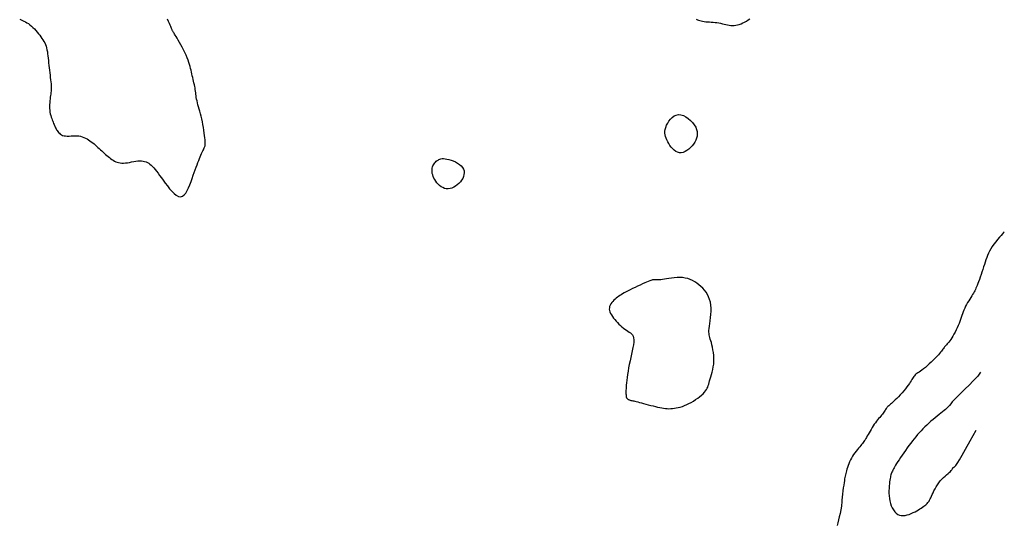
# Model space of a CAD drawing. Header units: millimetres. Extents: x 32690613 to 32693367, y 5343692 to 5344708.
# Tile 777 of 1009: x 32693302 to 32693335, y 5343980 to 5343997. Entities that reach past the tile are written whole.
import ezdxf

# ---------------------------------------------------------------- set-up
doc = ezdxf.new("R2010")
doc.units = ezdxf.units.MM
doc.header["$LTSCALE"] = 20
for name, color, linetype in [('02-DGM_HL_493.00', 102, 'Continuous'), ('02-DGM_HL_493.50', 112, 'Continuous'), ('02-DGM_HL_494.00', 122, 'Continuous')]:
    doc.layers.add(name, color=color, linetype=linetype)

msp = doc.modelspace()

# ---------------------------------------------------------------- linework, layer by layer
at = {"layer": '02-DGM_HL_493.00', "elevation": 493, "flags": 128}
for points in [[(32693324.664, 5343996.755), (32693324.706, 5343996.738), (32693324.748, 5343996.722), (32693324.792, 5343996.709), (32693324.838, 5343996.697), (32693324.886, 5343996.688), (32693324.938, 5343996.68), (32693324.993, 5343996.674), (32693325.053, 5343996.669), (32693325.115, 5343996.664), (32693325.178, 5343996.66), (32693325.243, 5343996.654), (32693325.309, 5343996.648), (32693325.374, 5343996.641), (32693325.438, 5343996.631), (32693325.5, 5343996.619), (32693325.56, 5343996.605), (32693325.619, 5343996.59), (32693325.677, 5343996.576), (32693325.735, 5343996.563), (32693325.791, 5343996.553), (32693325.848, 5343996.546), (32693325.905, 5343996.543), (32693325.962, 5343996.545), (32693326.02, 5343996.552), (32693326.078, 5343996.565), (32693326.137, 5343996.582), (32693326.196, 5343996.604), (32693326.255, 5343996.63), (32693326.316, 5343996.66), (32693326.377, 5343996.694), (32693326.438, 5343996.732), (32693326.5, 5343996.773)], [(32693301.58, 5343996.757), (32693301.627, 5343996.735), (32693301.676, 5343996.713), (32693301.725, 5343996.691), (32693301.775, 5343996.667), (32693301.826, 5343996.639), (32693301.877, 5343996.607), (32693301.929, 5343996.568), (32693301.98, 5343996.524), (32693302.031, 5343996.476), (32693302.081, 5343996.425), (32693302.129, 5343996.372), (32693302.176, 5343996.317), (32693302.221, 5343996.263), (32693302.264, 5343996.209), (32693302.304, 5343996.157), (32693302.34, 5343996.105), (32693302.374, 5343996.054), (32693302.405, 5343996.003), (32693302.433, 5343995.951), (32693302.458, 5343995.897), (32693302.479, 5343995.84), (32693302.497, 5343995.78), (32693302.512, 5343995.716), (32693302.524, 5343995.649), (32693302.534, 5343995.578), (32693302.543, 5343995.504), (32693302.55, 5343995.427), (32693302.558, 5343995.348), (32693302.565, 5343995.267), (32693302.573, 5343995.184), (32693302.583, 5343995.1), (32693302.593, 5343995.016), (32693302.604, 5343994.933), (32693302.615, 5343994.851), (32693302.625, 5343994.771), (32693302.635, 5343994.696), (32693302.643, 5343994.624), (32693302.649, 5343994.559), (32693302.653, 5343994.5), (32693302.655, 5343994.446), (32693302.655, 5343994.395), (32693302.653, 5343994.348), (32693302.649, 5343994.301), (32693302.644, 5343994.254), (32693302.639, 5343994.205), (32693302.632, 5343994.153), (32693302.625, 5343994.097), (32693302.618, 5343994.038), (32693302.612, 5343993.975), (32693302.606, 5343993.911), (32693302.602, 5343993.846), (32693302.601, 5343993.78), (32693302.602, 5343993.715), (32693302.606, 5343993.652), (32693302.614, 5343993.591), (32693302.626, 5343993.532), (32693302.639, 5343993.476), (32693302.655, 5343993.423), (32693302.672, 5343993.373), (32693302.689, 5343993.326), (32693302.706, 5343993.282), (32693302.723, 5343993.242), (32693302.738, 5343993.205), (32693302.752, 5343993.171), (32693302.766, 5343993.139), (32693302.779, 5343993.108), (32693302.793, 5343993.079), (32693302.807, 5343993.05), (32693302.823, 5343993.021), (32693302.84, 5343992.991), (32693302.86, 5343992.96), (32693302.882, 5343992.929), (32693302.906, 5343992.898), (32693302.935, 5343992.868), (32693302.967, 5343992.841), (32693303.004, 5343992.817), (32693303.046, 5343992.798), (32693303.094, 5343992.784), (32693303.147, 5343992.777), (32693303.205, 5343992.774), (32693303.267, 5343992.775), (32693303.332, 5343992.778), (32693303.398, 5343992.781), (32693303.465, 5343992.783), (32693303.531, 5343992.782), (32693303.595, 5343992.776), (32693303.656, 5343992.765), (32693303.715, 5343992.749), (32693303.771, 5343992.729), (32693303.825, 5343992.704), (32693303.878, 5343992.676), (32693303.928, 5343992.645), (32693303.977, 5343992.611), (32693304.025, 5343992.576), (32693304.072, 5343992.54), (32693304.118, 5343992.503), (32693304.163, 5343992.465), (32693304.207, 5343992.426), (32693304.251, 5343992.387), (32693304.295, 5343992.348), (32693304.339, 5343992.308), (32693304.382, 5343992.268), (32693304.425, 5343992.228), (32693304.468, 5343992.188), (32693304.512, 5343992.149), (32693304.555, 5343992.111), (32693304.598, 5343992.074), (32693304.641, 5343992.039), (32693304.684, 5343992.006), (32693304.727, 5343991.975), (32693304.77, 5343991.947), (32693304.813, 5343991.922), (32693304.858, 5343991.9), (32693304.904, 5343991.882), (32693304.953, 5343991.867), (32693305.005, 5343991.857), (32693305.061, 5343991.852), (32693305.121, 5343991.852), (32693305.186, 5343991.857), (32693305.254, 5343991.866), (32693305.325, 5343991.877), (32693305.397, 5343991.89), (32693305.47, 5343991.903), (32693305.541, 5343991.915), (32693305.609, 5343991.924), (32693305.674, 5343991.929), (32693305.734, 5343991.929), (32693305.79, 5343991.923), (32693305.842, 5343991.912), (32693305.891, 5343991.896), (32693305.937, 5343991.874), (32693305.982, 5343991.847), (32693306.026, 5343991.815), (32693306.069, 5343991.778), (32693306.112, 5343991.735), (32693306.157, 5343991.687), (32693306.203, 5343991.633), (32693306.251, 5343991.573), (32693306.302, 5343991.506), (32693306.356, 5343991.433), (32693306.415, 5343991.353), (32693306.478, 5343991.265), (32693306.547, 5343991.171), (32693306.62, 5343991.074), (32693306.695, 5343990.979), (32693306.772, 5343990.891), (32693306.849, 5343990.815), (32693306.925, 5343990.755), (32693306.998, 5343990.717), (32693307.067, 5343990.705), (32693307.131, 5343990.722), (32693307.19, 5343990.766), (32693307.245, 5343990.832), (32693307.295, 5343990.915), (32693307.342, 5343991.011), (32693307.386, 5343991.116), (32693307.427, 5343991.224), (32693307.465, 5343991.332), (32693307.502, 5343991.435), (32693307.537, 5343991.533), (32693307.57, 5343991.625), (32693307.602, 5343991.712), (32693307.632, 5343991.794), (32693307.661, 5343991.871), (32693307.688, 5343991.943), (32693307.715, 5343992.009), (32693307.741, 5343992.07), (32693307.765, 5343992.126), (32693307.788, 5343992.177), (32693307.81, 5343992.223), (32693307.83, 5343992.265), (32693307.848, 5343992.303), (32693307.864, 5343992.337), (32693307.878, 5343992.367), (32693307.89, 5343992.394), (32693307.899, 5343992.419), (32693307.906, 5343992.445), (32693307.91, 5343992.473), (32693307.913, 5343992.505), (32693307.912, 5343992.543), (32693307.91, 5343992.59), (32693307.905, 5343992.646), (32693307.898, 5343992.714), (32693307.889, 5343992.792), (32693307.877, 5343992.878), (32693307.864, 5343992.97), (32693307.848, 5343993.066), (32693307.831, 5343993.164), (32693307.813, 5343993.261), (32693307.793, 5343993.356), (32693307.771, 5343993.447), (32693307.749, 5343993.534), (32693307.727, 5343993.617), (32693307.705, 5343993.696), (32693307.684, 5343993.771), (32693307.664, 5343993.842), (32693307.646, 5343993.909), (32693307.631, 5343993.973), (32693307.618, 5343994.033), (32693307.608, 5343994.091), (32693307.599, 5343994.146), (32693307.592, 5343994.2), (32693307.586, 5343994.253), (32693307.579, 5343994.305), (32693307.572, 5343994.359), (32693307.563, 5343994.413), (32693307.553, 5343994.469), (32693307.541, 5343994.526), (32693307.528, 5343994.585), (32693307.514, 5343994.644), (32693307.5, 5343994.705), (32693307.485, 5343994.766), (32693307.47, 5343994.828), (32693307.456, 5343994.89), (32693307.442, 5343994.952), (32693307.428, 5343995.015), (32693307.413, 5343995.079), (32693307.396, 5343995.145), (32693307.377, 5343995.214), (32693307.354, 5343995.286), (32693307.328, 5343995.362), (32693307.296, 5343995.443), (32693307.259, 5343995.529), (32693307.217, 5343995.618), (32693307.172, 5343995.709), (32693307.126, 5343995.799), (32693307.08, 5343995.886), (32693307.035, 5343995.968), (32693306.992, 5343996.043), (32693306.953, 5343996.109), (32693306.92, 5343996.165), (32693306.891, 5343996.211), (32693306.867, 5343996.249), (32693306.847, 5343996.28), (32693306.83, 5343996.306), (32693306.816, 5343996.327), (32693306.805, 5343996.345), (32693306.796, 5343996.362), (32693306.788, 5343996.379), (32693306.78, 5343996.396), (32693306.772, 5343996.417), (32693306.763, 5343996.442), (32693306.751, 5343996.472), (32693306.736, 5343996.509), (32693306.716, 5343996.555), (32693306.69, 5343996.611), (32693306.658, 5343996.678), (32693306.621, 5343996.754)]]:
    msp.add_lwpolyline(points, dxfattribs=at)
for points in [[(32693316.696, 5343991.706), (32693316.727, 5343991.648), (32693316.744, 5343991.587), (32693316.749, 5343991.524), (32693316.742, 5343991.459), (32693316.724, 5343991.394), (32693316.697, 5343991.33), (32693316.661, 5343991.268), (32693316.618, 5343991.21), (32693316.568, 5343991.156), (32693316.514, 5343991.107), (32693316.455, 5343991.064), (32693316.393, 5343991.028), (32693316.329, 5343991.001), (32693316.265, 5343990.982), (32693316.2, 5343990.974), (32693316.136, 5343990.976), (32693316.075, 5343990.99), (32693316.016, 5343991.015), (32693315.961, 5343991.048), (32693315.908, 5343991.088), (32693315.86, 5343991.134), (32693315.816, 5343991.184), (32693315.777, 5343991.237), (32693315.743, 5343991.29), (32693315.715, 5343991.343), (32693315.691, 5343991.396), (32693315.674, 5343991.447), (32693315.661, 5343991.497), (32693315.653, 5343991.546), (32693315.651, 5343991.593), (32693315.652, 5343991.638), (32693315.659, 5343991.681), (32693315.669, 5343991.721), (32693315.684, 5343991.759), (32693315.701, 5343991.795), (32693315.722, 5343991.828), (32693315.746, 5343991.859), (32693315.771, 5343991.887), (32693315.798, 5343991.913), (32693315.826, 5343991.936), (32693315.855, 5343991.957), (32693315.885, 5343991.975), (32693315.918, 5343991.989), (32693315.954, 5343991.999), (32693315.996, 5343992.005), (32693316.042, 5343992.006), (32693316.096, 5343992.001), (32693316.156, 5343991.991), (32693316.225, 5343991.975), (32693316.299, 5343991.953), (32693316.376, 5343991.925), (32693316.452, 5343991.891), (32693316.525, 5343991.853), (32693316.592, 5343991.809), (32693316.65, 5343991.76)], [(32693325.165, 5343987.013), (32693325.149, 5343987.111), (32693325.124, 5343987.203), (32693325.09, 5343987.289), (32693325.05, 5343987.37), (32693325.002, 5343987.446), (32693324.949, 5343987.517), (32693324.891, 5343987.584), (32693324.828, 5343987.646), (32693324.761, 5343987.704), (32693324.691, 5343987.757), (32693324.617, 5343987.805), (32693324.539, 5343987.847), (32693324.459, 5343987.883), (32693324.375, 5343987.912), (32693324.288, 5343987.934), (32693324.198, 5343987.948), (32693324.105, 5343987.953), (32693324.011, 5343987.952), (32693323.917, 5343987.945), (32693323.825, 5343987.934), (32693323.737, 5343987.92), (32693323.655, 5343987.906), (32693323.579, 5343987.893), (32693323.512, 5343987.882), (32693323.455, 5343987.874), (32693323.407, 5343987.87), (32693323.366, 5343987.868), (32693323.332, 5343987.868), (32693323.304, 5343987.87), (32693323.28, 5343987.872), (32693323.258, 5343987.874), (32693323.238, 5343987.875), (32693323.219, 5343987.875), (32693323.199, 5343987.873), (32693323.176, 5343987.869), (32693323.149, 5343987.861), (32693323.117, 5343987.851), (32693323.078, 5343987.836), (32693323.032, 5343987.817), (32693322.975, 5343987.793), (32693322.909, 5343987.764), (32693322.834, 5343987.73), (32693322.753, 5343987.693), (32693322.668, 5343987.653), (32693322.581, 5343987.613), (32693322.496, 5343987.572), (32693322.414, 5343987.532), (32693322.339, 5343987.494), (32693322.271, 5343987.459), (32693322.21, 5343987.426), (32693322.156, 5343987.395), (32693322.106, 5343987.365), (32693322.06, 5343987.335), (32693322.018, 5343987.305), (32693321.977, 5343987.275), (32693321.936, 5343987.243), (32693321.896, 5343987.209), (32693321.856, 5343987.173), (32693321.819, 5343987.136), (32693321.784, 5343987.096), (32693321.754, 5343987.055), (32693321.729, 5343987.012), (32693321.712, 5343986.967), (32693321.702, 5343986.921), (32693321.701, 5343986.874), (32693321.709, 5343986.825), (32693321.724, 5343986.775), (32693321.747, 5343986.725), (32693321.775, 5343986.674), (32693321.809, 5343986.622), (32693321.847, 5343986.57), (32693321.889, 5343986.518), (32693321.935, 5343986.467), (32693321.982, 5343986.415), (32693322.031, 5343986.365), (32693322.082, 5343986.317), (32693322.133, 5343986.271), (32693322.185, 5343986.228), (32693322.235, 5343986.188), (32693322.285, 5343986.152), (32693322.333, 5343986.12), (32693322.378, 5343986.091), (32693322.42, 5343986.061), (32693322.457, 5343986.028), (32693322.488, 5343985.991), (32693322.512, 5343985.947), (32693322.528, 5343985.894), (32693322.536, 5343985.829), (32693322.534, 5343985.751), (32693322.524, 5343985.661), (32693322.507, 5343985.561), (32693322.485, 5343985.454), (32693322.46, 5343985.341), (32693322.434, 5343985.224), (32693322.407, 5343985.105), (32693322.381, 5343984.986), (32693322.359, 5343984.869), (32693322.339, 5343984.755), (32693322.323, 5343984.646), (32693322.308, 5343984.542), (32693322.297, 5343984.446), (32693322.288, 5343984.358), (32693322.28, 5343984.279), (32693322.275, 5343984.21), (32693322.271, 5343984.153), (32693322.269, 5343984.106), (32693322.268, 5343984.068), (32693322.268, 5343984.038), (32693322.268, 5343984.013), (32693322.269, 5343983.993), (32693322.27, 5343983.976), (32693322.271, 5343983.96), (32693322.271, 5343983.944), (32693322.272, 5343983.929), (32693322.272, 5343983.913), (32693322.273, 5343983.898), (32693322.275, 5343983.884), (32693322.278, 5343983.87), (32693322.283, 5343983.856), (32693322.289, 5343983.844), (32693322.298, 5343983.832), (32693322.308, 5343983.821), (32693322.321, 5343983.811), (32693322.336, 5343983.801), (32693322.353, 5343983.792), (32693322.371, 5343983.784), (32693322.392, 5343983.777), (32693322.415, 5343983.769), (32693322.44, 5343983.763), (32693322.467, 5343983.756), (32693322.498, 5343983.749), (32693322.533, 5343983.741), (32693322.573, 5343983.732), (32693322.619, 5343983.722), (32693322.671, 5343983.709), (32693322.731, 5343983.694), (32693322.797, 5343983.677), (32693322.871, 5343983.657), (32693322.948, 5343983.636), (32693323.029, 5343983.614), (32693323.112, 5343983.592), (32693323.194, 5343983.57), (32693323.274, 5343983.55), (32693323.35, 5343983.531), (32693323.422, 5343983.515), (32693323.49, 5343983.502), (32693323.555, 5343983.492), (32693323.617, 5343983.484), (32693323.677, 5343983.479), (32693323.737, 5343983.478), (32693323.797, 5343983.479), (32693323.859, 5343983.483), (32693323.922, 5343983.491), (32693323.987, 5343983.502), (32693324.055, 5343983.516), (32693324.124, 5343983.535), (32693324.195, 5343983.557), (32693324.267, 5343983.584), (32693324.341, 5343983.616), (32693324.416, 5343983.652), (32693324.492, 5343983.693), (32693324.569, 5343983.738), (32693324.644, 5343983.786), (32693324.716, 5343983.836), (32693324.784, 5343983.887), (32693324.846, 5343983.939), (32693324.902, 5343983.989), (32693324.949, 5343984.038), (32693324.987, 5343984.084), (32693325.018, 5343984.129), (32693325.042, 5343984.173), (32693325.061, 5343984.217), (32693325.077, 5343984.264), (32693325.092, 5343984.314), (32693325.107, 5343984.369), (32693325.124, 5343984.429), (32693325.144, 5343984.495), (32693325.166, 5343984.568), (32693325.189, 5343984.646), (32693325.211, 5343984.729), (32693325.232, 5343984.817), (32693325.249, 5343984.908), (32693325.262, 5343985.001), (32693325.269, 5343985.098), (32693325.269, 5343985.195), (32693325.263, 5343985.293), (32693325.253, 5343985.389), (32693325.238, 5343985.482), (32693325.221, 5343985.571), (32693325.202, 5343985.654), (32693325.183, 5343985.73), (32693325.164, 5343985.796), (32693325.147, 5343985.854), (32693325.132, 5343985.903), (32693325.119, 5343985.949), (32693325.11, 5343985.992), (32693325.103, 5343986.037), (32693325.1, 5343986.087), (32693325.101, 5343986.144), (32693325.106, 5343986.211), (32693325.116, 5343986.291), (32693325.128, 5343986.381), (32693325.142, 5343986.479), (32693325.155, 5343986.584), (32693325.166, 5343986.692), (32693325.172, 5343986.801), (32693325.173, 5343986.909)]]:
    msp.add_lwpolyline(points, close=True, dxfattribs=at)
at = {"layer": '02-DGM_HL_493.50', "elevation": 493.5, "flags": 128}
msp.add_lwpolyline([(32693324.095, 5343992.205), (32693324.033, 5343992.221), (32693323.974, 5343992.25), (32693323.918, 5343992.29), (32693323.865, 5343992.34), (32693323.816, 5343992.396), (32693323.77, 5343992.456), (32693323.729, 5343992.519), (32693323.693, 5343992.581), (32693323.662, 5343992.641), (32693323.637, 5343992.699), (32693323.618, 5343992.757), (32693323.605, 5343992.815), (32693323.599, 5343992.874), (32693323.601, 5343992.935), (32693323.611, 5343993), (32693323.63, 5343993.068), (32693323.657, 5343993.14), (32693323.693, 5343993.214), (32693323.737, 5343993.286), (32693323.789, 5343993.353), (32693323.848, 5343993.412), (32693323.913, 5343993.458), (32693323.984, 5343993.49), (32693324.062, 5343993.504), (32693324.144, 5343993.496), (32693324.228, 5343993.47), (32693324.313, 5343993.428), (32693324.395, 5343993.373), (32693324.472, 5343993.308), (32693324.542, 5343993.235), (32693324.601, 5343993.158), (32693324.648, 5343993.079), (32693324.68, 5343993.001), (32693324.698, 5343992.924), (32693324.703, 5343992.849), (32693324.696, 5343992.775), (32693324.679, 5343992.704), (32693324.652, 5343992.634), (32693324.616, 5343992.566), (32693324.573, 5343992.501), (32693324.524, 5343992.438), (32693324.47, 5343992.379), (32693324.412, 5343992.326), (32693324.35, 5343992.28), (32693324.287, 5343992.243), (32693324.222, 5343992.218), (32693324.158, 5343992.204)], close=True, dxfattribs=at)
for points in [[(32693335.18, 5343989.508), (32693335.157, 5343989.483), (32693335.119, 5343989.442), (32693335.07, 5343989.387), (32693335.013, 5343989.321), (32693334.951, 5343989.246), (32693334.887, 5343989.167), (32693334.826, 5343989.086), (32693334.769, 5343989.005), (32693334.719, 5343988.927), (32693334.677, 5343988.851), (32693334.64, 5343988.777), (32693334.608, 5343988.704), (32693334.579, 5343988.63), (32693334.553, 5343988.555), (32693334.527, 5343988.477), (32693334.501, 5343988.396), (32693334.473, 5343988.312), (32693334.445, 5343988.225), (32693334.415, 5343988.137), (32693334.386, 5343988.049), (32693334.357, 5343987.965), (32693334.329, 5343987.884), (32693334.302, 5343987.809), (32693334.277, 5343987.741), (32693334.254, 5343987.682), (32693334.233, 5343987.63), (32693334.212, 5343987.583), (32693334.192, 5343987.541), (32693334.171, 5343987.5), (32693334.149, 5343987.46), (32693334.125, 5343987.419), (32693334.098, 5343987.374), (32693334.067, 5343987.326), (32693334.034, 5343987.273), (32693334, 5343987.216), (32693333.964, 5343987.157), (32693333.928, 5343987.096), (32693333.894, 5343987.033), (32693333.86, 5343986.969), (32693333.83, 5343986.905), (32693333.803, 5343986.842), (32693333.778, 5343986.778), (32693333.756, 5343986.715), (32693333.733, 5343986.651), (32693333.711, 5343986.586), (32693333.688, 5343986.519), (32693333.664, 5343986.451), (32693333.636, 5343986.381), (32693333.605, 5343986.309), (32693333.571, 5343986.236), (32693333.535, 5343986.163), (32693333.498, 5343986.091), (32693333.46, 5343986.021), (32693333.422, 5343985.956), (32693333.385, 5343985.895), (32693333.35, 5343985.84), (32693333.317, 5343985.793), (32693333.286, 5343985.752), (32693333.257, 5343985.716), (32693333.23, 5343985.685), (32693333.205, 5343985.657), (32693333.182, 5343985.632), (32693333.161, 5343985.608), (32693333.141, 5343985.584), (32693333.123, 5343985.56), (32693333.104, 5343985.534), (32693333.085, 5343985.507), (32693333.064, 5343985.476), (32693333.038, 5343985.442), (32693333.008, 5343985.404), (32693332.972, 5343985.36), (32693332.929, 5343985.311), (32693332.877, 5343985.256), (32693332.819, 5343985.196), (32693332.755, 5343985.133), (32693332.688, 5343985.069), (32693332.62, 5343985.006), (32693332.553, 5343984.945), (32693332.487, 5343984.888), (32693332.426, 5343984.838), (32693332.37, 5343984.795), (32693332.32, 5343984.758), (32693332.275, 5343984.726), (32693332.234, 5343984.699), (32693332.198, 5343984.674), (32693332.166, 5343984.65), (32693332.137, 5343984.627), (32693332.112, 5343984.602), (32693332.089, 5343984.574), (32693332.068, 5343984.544), (32693332.047, 5343984.51), (32693332.024, 5343984.473), (32693332, 5343984.432), (32693331.972, 5343984.386), (32693331.939, 5343984.335), (32693331.9, 5343984.279), (32693331.855, 5343984.218), (32693331.803, 5343984.153), (32693331.747, 5343984.086), (32693331.689, 5343984.018), (32693331.629, 5343983.952), (32693331.57, 5343983.888), (32693331.513, 5343983.829), (32693331.46, 5343983.776), (32693331.412, 5343983.73), (32693331.369, 5343983.691), (32693331.33, 5343983.658), (32693331.295, 5343983.629), (32693331.264, 5343983.603), (32693331.236, 5343983.579), (32693331.21, 5343983.556), (32693331.188, 5343983.532), (32693331.167, 5343983.507), (32693331.148, 5343983.48), (32693331.129, 5343983.452), (32693331.111, 5343983.423), (32693331.091, 5343983.392), (32693331.071, 5343983.359), (32693331.048, 5343983.326), (32693331.022, 5343983.291), (32693330.994, 5343983.255), (32693330.962, 5343983.218), (32693330.928, 5343983.179), (32693330.892, 5343983.139), (32693330.855, 5343983.095), (32693330.817, 5343983.049), (32693330.779, 5343983), (32693330.74, 5343982.948), (32693330.703, 5343982.892), (32693330.666, 5343982.834), (32693330.631, 5343982.774), (32693330.597, 5343982.715), (32693330.564, 5343982.657), (32693330.533, 5343982.601), (32693330.505, 5343982.548), (32693330.478, 5343982.501), (32693330.454, 5343982.459), (32693330.431, 5343982.422), (32693330.41, 5343982.388), (32693330.387, 5343982.356), (32693330.364, 5343982.325), (32693330.34, 5343982.294), (32693330.312, 5343982.26), (32693330.281, 5343982.223), (32693330.246, 5343982.182), (32693330.207, 5343982.137), (32693330.166, 5343982.087), (32693330.124, 5343982.034), (32693330.081, 5343981.978), (32693330.039, 5343981.92), (32693329.999, 5343981.859), (32693329.962, 5343981.795), (32693329.929, 5343981.731), (32693329.899, 5343981.666), (32693329.873, 5343981.601), (32693329.849, 5343981.536), (32693329.829, 5343981.474), (32693329.811, 5343981.415), (32693329.795, 5343981.36), (32693329.781, 5343981.309), (32693329.769, 5343981.263), (32693329.758, 5343981.219), (32693329.749, 5343981.177), (32693329.739, 5343981.131), (32693329.73, 5343981.081), (32693329.721, 5343981.024), (32693329.71, 5343980.956), (32693329.699, 5343980.875), (32693329.686, 5343980.781), (32693329.673, 5343980.677), (32693329.66, 5343980.568), (32693329.648, 5343980.461), (32693329.638, 5343980.36), (32693329.631, 5343980.272), (32693329.627, 5343980.202), (32693329.629, 5343980.156)], [(32693329.629, 5343980.156), (32693329.601, 5343980.03), (32693329.574, 5343979.909), (32693329.548, 5343979.795), (32693329.523, 5343979.688), (32693329.5, 5343979.588), (32693329.478, 5343979.497)]]:
    msp.add_lwpolyline(points, dxfattribs=at)
at = {"layer": '02-DGM_HL_494.00', "elevation": 494, "flags": 128}
for points in [[(32693334.366, 5343984.727), (32693334.325, 5343984.657), (32693334.273, 5343984.586), (32693334.202, 5343984.508), (32693334.11, 5343984.413), (32693333.989, 5343984.293), (32693333.834, 5343984.142), (32693333.642, 5343983.95), (32693333.405, 5343983.71)], [(32693333.405, 5343983.71), (32693333.359, 5343983.644), (32693333.314, 5343983.587), (32693333.269, 5343983.538), (32693333.223, 5343983.494), (32693333.175, 5343983.452), (32693333.125, 5343983.413), (32693333.072, 5343983.372), (32693333.014, 5343983.328), (32693332.952, 5343983.28), (32693332.887, 5343983.227), (32693332.819, 5343983.171), (32693332.749, 5343983.112), (32693332.677, 5343983.05), (32693332.607, 5343982.987), (32693332.537, 5343982.922), (32693332.469, 5343982.857), (32693332.404, 5343982.792), (32693332.341, 5343982.726), (32693332.28, 5343982.66), (32693332.22, 5343982.593), (32693332.162, 5343982.523), (32693332.104, 5343982.452), (32693332.045, 5343982.378), (32693331.986, 5343982.301), (32693331.927, 5343982.22), (32693331.866, 5343982.138), (32693331.807, 5343982.055), (32693331.748, 5343981.972), (32693331.692, 5343981.891), (32693331.639, 5343981.813), (32693331.59, 5343981.74), (32693331.545, 5343981.672), (32693331.506, 5343981.611), (32693331.472, 5343981.557), (32693331.443, 5343981.508), (32693331.417, 5343981.464), (32693331.395, 5343981.424), (32693331.377, 5343981.387), (32693331.36, 5343981.352), (32693331.346, 5343981.319), (32693331.333, 5343981.286), (32693331.321, 5343981.253), (32693331.311, 5343981.218), (32693331.301, 5343981.181), (32693331.292, 5343981.14), (32693331.284, 5343981.094), (32693331.275, 5343981.042), (32693331.267, 5343980.983), (32693331.26, 5343980.917), (32693331.253, 5343980.843), (32693331.247, 5343980.764), (32693331.244, 5343980.681), (32693331.244, 5343980.595), (32693331.249, 5343980.507), (32693331.258, 5343980.419), (32693331.273, 5343980.333), (32693331.295, 5343980.249), (32693331.322, 5343980.169), (32693331.356, 5343980.094), (32693331.395, 5343980.026), (32693331.44, 5343979.966), (32693331.49, 5343979.916), (32693331.544, 5343979.876), (32693331.603, 5343979.848), (32693331.665, 5343979.834), (32693331.731, 5343979.831), (32693331.799, 5343979.838), (32693331.867, 5343979.854), (32693331.936, 5343979.876), (32693332.004, 5343979.904), (32693332.07, 5343979.934), (32693332.133, 5343979.966), (32693332.193, 5343979.999), (32693332.248, 5343980.031), (32693332.299, 5343980.062), (32693332.347, 5343980.092), (32693332.39, 5343980.122), (32693332.43, 5343980.15), (32693332.466, 5343980.177), (32693332.497, 5343980.203), (32693332.525, 5343980.227), (32693332.549, 5343980.25), (32693332.571, 5343980.274), (32693332.591, 5343980.3), (32693332.61, 5343980.328), (32693332.629, 5343980.361), (32693332.649, 5343980.399), (32693332.67, 5343980.443), (32693332.693, 5343980.494), (32693332.719, 5343980.552), (32693332.748, 5343980.614), (32693332.78, 5343980.68), (32693332.815, 5343980.748), (32693332.854, 5343980.817), (32693332.896, 5343980.885), (32693332.943, 5343980.951), (32693332.994, 5343981.014), (32693333.048, 5343981.073), (32693333.104, 5343981.128), (32693333.158, 5343981.179), (32693333.211, 5343981.226), (32693333.26, 5343981.269), (32693333.303, 5343981.307), (32693333.339, 5343981.34), (32693333.367, 5343981.368), (32693333.387, 5343981.391), (32693333.402, 5343981.411), (32693333.411, 5343981.426), (32693333.417, 5343981.439), (32693333.421, 5343981.449), (32693333.423, 5343981.457), (32693333.426, 5343981.463), (32693333.431, 5343981.468), (32693333.437, 5343981.472), (32693333.445, 5343981.476), (32693333.454, 5343981.481), (32693333.465, 5343981.488), (32693333.478, 5343981.496), (32693333.492, 5343981.507), (32693333.508, 5343981.522), (32693333.526, 5343981.542), (32693333.551, 5343981.577), (32693333.591, 5343981.639), (32693333.651, 5343981.74), (32693333.737, 5343981.889), (32693333.856, 5343982.1), (32693334.014, 5343982.382), (32693334.217, 5343982.748)]]:
    msp.add_lwpolyline(points, dxfattribs=at)

doc.saveas('drawing.dxf')
